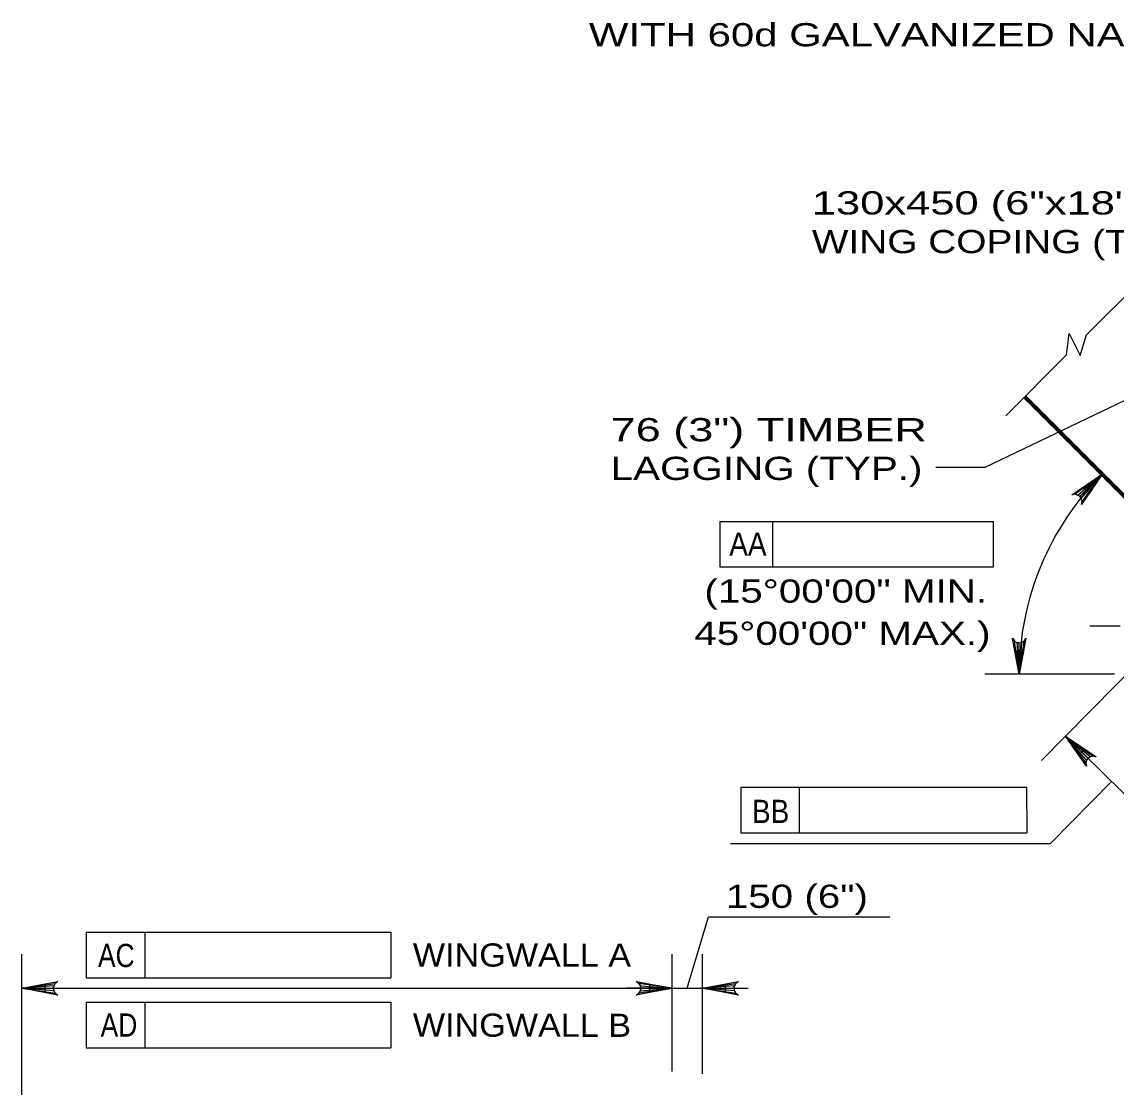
# Model space of a CAD drawing. Extents: x -6.4 to 73.1, y -66 to 0.
# Drawn here: x 16.6 to 22.26, y -13.6 to -8.09 of the extents above; entities that cross this region are included whole.
import ezdxf
from ezdxf.enums import TextEntityAlignment as Align

# ---------------------------------------------------------------- set-up
doc = ezdxf.new("R2010")
doc.units = 0
doc.header["$LTSCALE"] = 0.048
doc.linetypes.add('DOT_DASHED', pattern=[7.7, 5, -1.2, 0.3, -1.2])
doc.layers.add('4', color=7, linetype='Continuous', lineweight=25)
doc.layers.add('5', color=7, linetype='Continuous', lineweight=25)

msp = doc.modelspace()

# ---------------------------------------------------------------- hatches: boundary and pattern name
at = {"layer": '5'}
for points in [[(22.08908, -10.5055), (22.11808, -10.53217), (22.18367, -10.432)], [(21.77958, -11.34925), (21.74025, -11.34767), (21.75517, -11.4665)], [(22.09275, -11.85533), (22.06508, -11.88342), (21.99475, -11.7865)], [(16.7195, -13.06992), (16.7195, -13.10933), (16.60142, -13.08958)], [(19.84425, -13.06992), (19.84425, -13.10933), (19.96233, -13.08958)], [(20.23642, -13.06992), (20.23642, -13.10933), (20.11833, -13.08958)]]:
    msp.add_hatch(color=256, dxfattribs=at).paths.add_polyline_path(points)

# ---------------------------------------------------------------- linework, layer by layer
at = {"layer": '4'}
for p, q in [((22.44717, -9.36792), (22.10275, -9.71225)), ((22.00025, -9.81475), (22.01325, -9.70542)), ((22.00025, -9.81475), (21.68517, -10.12992))]:
    msp.add_line(p, q, dxfattribs=at)
at = {"layer": '4', "lineweight": 70}
msp.add_line((23.21817, -11.4665), (21.78333, -10.03167), dxfattribs=at)
at = {"layer": '4', "linetype": 'DOT_DASHED'}
msp.add_line((30.9175, -11.218), (22.12025, -11.218), dxfattribs=at)
at = {"layer": '4'}
msp.add_lwpolyline([(22.01325, -9.70542), (22.0695, -9.81783), (22.10275, -9.71225)], dxfattribs=at)
at = {"layer": '5'}
for p, q in [((22.6135, -9.9), (21.57708, -10.39817)), ((21.57708, -10.39808), (21.32442, -10.39808)), ((20.20892, -10.6765), (21.62092, -10.6765)), ((20.20892, -10.91275), (20.20892, -10.6765)), ((20.48275, -10.91275), (20.48275, -10.6765)), ((21.62092, -10.6765), (21.62092, -10.91275)), ((21.62092, -10.91275), (20.20892, -10.91275)), ((22.71717, -11.0525), (21.8705, -11.91283)), ((22.24742, -11.46642), (21.578, -11.46642)), ((21.99483, -11.7865), (22.45992, -12.24433)), ((22.23258, -12.02058), (21.91708, -12.34108)), ((20.31642, -12.05033), (20.31633, -12.28658)), ((20.31642, -12.05033), (21.79358, -12.05033)), ((20.61883, -12.05042), (20.61883, -12.28658)), ((21.79358, -12.05033), (21.79367, -12.28658)), ((20.31633, -12.28658), (21.79367, -12.28658)), ((20.2635, -12.34108), (21.91708, -12.34108)), ((16.934, -12.799), (16.934, -13.03525)), ((16.934, -12.799), (18.50875, -12.799)), ((17.23642, -12.799), (17.23642, -13.03525)), ((18.50875, -12.799), (18.50875, -13.03525)), ((16.60142, -14.66633), (16.60142, -12.91242)), ((19.96233, -13.5195), (19.96233, -12.91242)), ((20.11833, -13.53258), (20.11833, -12.91242)), ((16.934, -13.03525), (18.50875, -13.03525)), ((16.60142, -13.08958), (19.96233, -13.08958)), ((19.84425, -13.08958), (19.72617, -13.08958)), ((19.96233, -13.08958), (20.27425, -13.08958)), ((20.11833, -13.08958), (20.3545, -13.08958)), ((16.934, -13.1615), (18.50875, -13.1615)), ((16.934, -13.1615), (16.934, -13.39775)), ((17.23642, -13.1615), (17.23642, -13.39775)), ((18.50875, -13.1615), (18.50875, -13.39775)), ((16.934, -13.39775), (18.50875, -13.39775))]:
    msp.add_line(p, q, dxfattribs=at)
for points in [[(22.18367, -10.432), (22.07658, -10.5885), (22.07967, -10.57133), (22.07608, -10.55725), (22.06875, -10.54692), (22.05842, -10.53958), (22.04433, -10.536), (22.02717, -10.53908), (22.18367, -10.432), (22.04433, -10.536), (22.05842, -10.53958), (22.18367, -10.432), (22.06875, -10.54692), (22.07608, -10.55725), (22.18367, -10.432), (22.07967, -10.57133)], [(21.75517, -11.4665), (21.72025, -11.28008), (21.73017, -11.29442), (21.74267, -11.30183), (21.75517, -11.304), (21.76767, -11.30183), (21.78017, -11.29442), (21.79008, -11.28008), (21.75517, -11.4665), (21.78017, -11.29442), (21.76767, -11.30183), (21.75517, -11.4665), (21.75517, -11.304), (21.74267, -11.30183), (21.75517, -11.4665), (21.73017, -11.29442)], [(21.99483, -11.7865), (22.15217, -11.89233), (22.135, -11.88942), (22.12092, -11.89308), (22.11067, -11.9005), (22.10342, -11.91092), (22.09992, -11.925), (22.10317, -11.94217), (21.99483, -11.7865), (22.09992, -11.925), (22.10342, -11.91092), (21.99483, -11.7865), (22.11067, -11.9005), (22.12092, -11.89308), (21.99483, -11.7865), (22.135, -11.88942)], [(20.03933, -13.08958), (20.15008, -12.7205), (21.08725, -12.7205)], [(16.60142, -13.08958), (16.78783, -13.05467), (16.7735, -13.06458), (16.76608, -13.07708), (16.76392, -13.08958), (16.76608, -13.10208), (16.7735, -13.11458), (16.78783, -13.1245), (16.60142, -13.08958), (16.7735, -13.11458), (16.76608, -13.10208), (16.60142, -13.08958), (16.76392, -13.08958), (16.76608, -13.07708), (16.60142, -13.08958), (16.7735, -13.06458)], [(19.96233, -13.08958), (19.77592, -13.1245), (19.79025, -13.11458), (19.79767, -13.10208), (19.79983, -13.08958), (19.79767, -13.07708), (19.79025, -13.06458), (19.77592, -13.05467), (19.96233, -13.08958), (19.79025, -13.06458), (19.79767, -13.07708), (19.96233, -13.08958), (19.79983, -13.08958), (19.79767, -13.10208), (19.96233, -13.08958), (19.79025, -13.11458)], [(20.11833, -13.08958), (20.30475, -13.05467), (20.29042, -13.06458), (20.283, -13.07708), (20.28083, -13.08958), (20.283, -13.10208), (20.29042, -13.11458), (20.30475, -13.1245), (20.11833, -13.08958), (20.29042, -13.11458), (20.283, -13.10208), (20.11833, -13.08958), (20.28083, -13.08958), (20.283, -13.07708), (20.11833, -13.08958), (20.29042, -13.06458)]]:
    msp.add_lwpolyline(points, dxfattribs=at)
for points in [[(22.08908, -10.5055), (22.11808, -10.53217), (22.18367, -10.432)], [(21.77958, -11.34925), (21.74025, -11.34767), (21.75517, -11.4665)], [(22.09275, -11.85533), (22.06508, -11.88342), (21.99475, -11.7865)], [(16.7195, -13.06992), (16.7195, -13.10933), (16.60142, -13.08958)], [(19.84425, -13.06992), (19.84425, -13.10933), (19.96233, -13.08958)], [(20.23642, -13.06992), (20.23642, -13.10933), (20.11833, -13.08958)]]:
    msp.add_lwpolyline(points, close=True, dxfattribs=at)
msp.add_arc((23.21809, -11.46643), 1.46295, 134.99964, 180.00114, dxfattribs=at)

# ---------------------------------------------------------------- texts
for s, width, p in [('WITH 60d GALVANIZED NAILS (TYP.)', 1.35, (19.53125, -8.22)), ('130x450 (6"x18")', 1.4, (20.68342, -9.08942)), ('WING COPING (TYP.)', 1.25, (20.68342, -9.28942)), ('76 (3") TIMBER', 1.45, (19.64392, -10.26175)), ('LAGGING (TYP.)', 1.3, (19.64392, -10.46175)), ('150 (6")', 1.3, (20.23875, -12.674))]:
    msp.add_text(s, height=0.12, dxfattribs=dict(at, width=width)).set_placement(p)
for s, width, p in [('AA', 0.9, (20.35308, -10.85342)), ('(15°00\'00" MIN.', 1.3, (20.85867, -11.09617)), ('45°00\'00" MAX.)', 1.3, (20.84167, -11.3145))]:
    msp.add_text(s, height=0.12, dxfattribs=dict(at, width=width)).set_placement(p, align=Align.CENTER)
for s, rotation, width, p in [('BB', 359.939, 0.9, (20.4706, -12.23519)), ('AC', 359.938, 0.85, (17.08931, -12.97985)), ('AD', 359.938, 0.85, (17.10298, -13.3396))]:
    msp.add_text(s, height=0.12, rotation=rotation, dxfattribs=dict(at, width=width)).set_placement(p, align=Align.CENTER)
at = {"layer": '5', "width": 1.1}
for s, p in [('WINGWALL A', (18.62158, -12.97717)), ('WINGWALL B', (18.62158, -13.33967))]:
    msp.add_text(s, height=0.12, rotation=359.938, dxfattribs=at).set_placement(p)

doc.saveas('drawing.dxf')
